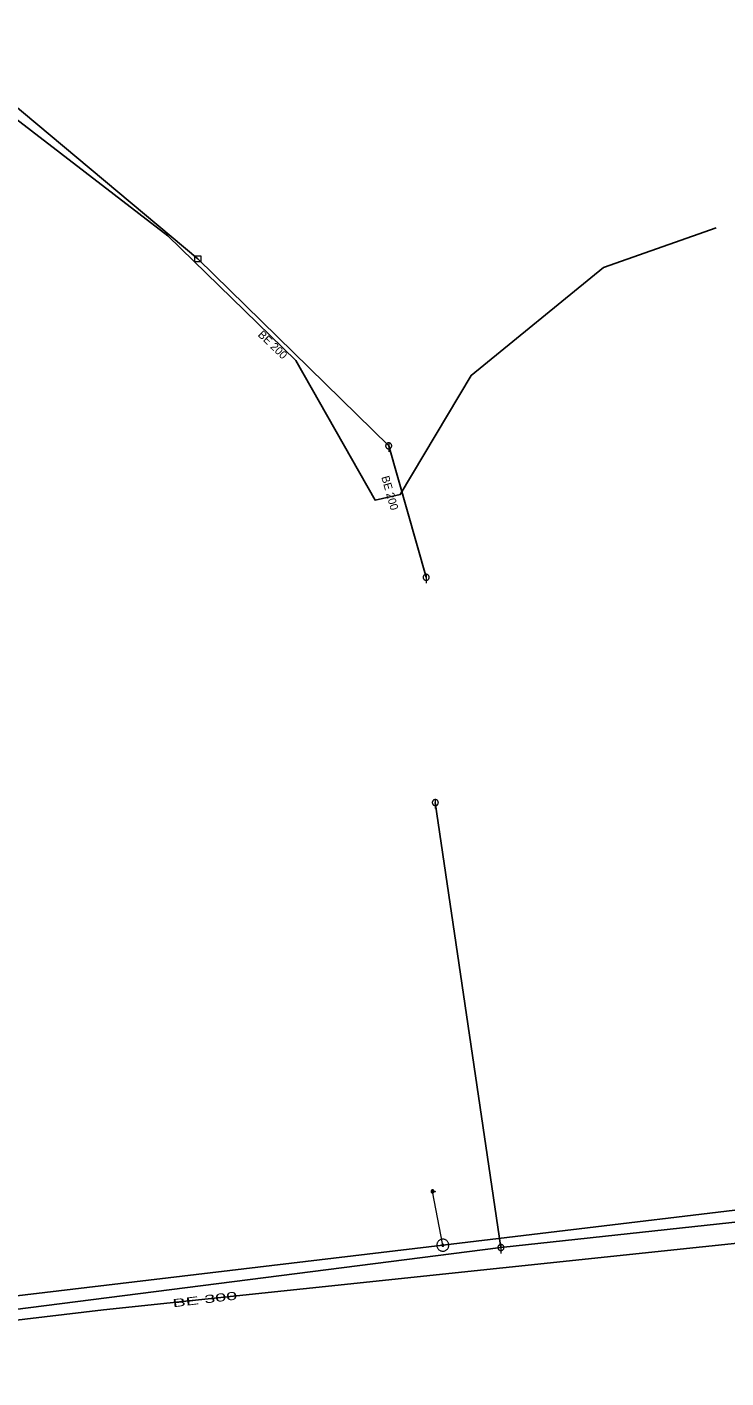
# Model space of a CAD drawing. Extents: x -687515 to -686506, y -974029 to -973461.
# Drawn here: x -686900.6 to -686842.4, y -973577 to -973464.5 of the extents above; entities that cross this region are included whole.
import ezdxf
from ezdxf.enums import TextEntityAlignment as Align

# ---------------------------------------------------------------- set-up
doc = ezdxf.new("R2010")
doc.units = 0
doc.header["$LTSCALE"] = 0.27
for name, color, linetype, lineweight in [('1', 7, 'Continuous', 13), ('14', 7, 'Continuous', 25), ('17', 7, 'Continuous', 25), ('22', 7, 'Continuous', 13), ('47', 7, 'Continuous', 13), ('9', 7, 'Continuous', 13)]:
    doc.layers.add(name, color=color, linetype=linetype, lineweight=lineweight)

msp = doc.modelspace()

# ---------------------------------------------------------------- linework, layer by layer
at = {"layer": '14'}
for p, q in [((-686886.339, -973483.774), (-686903.939, -973469.054)), ((-686870.453, -973499.343), (-686886.339, -973483.774)), ((-686867.334, -973510.298), (-686870.453, -973499.343)), ((-686866.569, -973529.06), (-686861.107, -973566.122)), ((-686817.017, -973561.324), (-686861.107, -973566.122)), ((-686861.107, -973566.122), (-686910.675, -973572.458))]:
    msp.add_line(p, q, dxfattribs=at)
at = {"layer": '14', "lineweight": 13}
msp.add_line((-686865.945, -973565.93), (-686866.798, -973561.449), dxfattribs=at)
at = {"layer": '17'}
for points in [[(-686645.309, -973464.46), (-686646.34, -973464.75), (-686680.188, -973471.317), (-686771.188, -973470.317), (-686761.188, -973557.317), (-686894.188, -973571.317), (-686953.188, -973578.317), (-686955.188, -973554.317), (-687116.188, -973577.317), (-687229.188, -973601.317), (-687468.188, -973649.317), (-687458.188, -973700.317)], [(-686843.189, -973481.177), (-686852.556, -973484.484), (-686863.574, -973493.486), (-686869.489, -973503.408), (-686871.583, -973503.866), (-686878.192, -973492.227), (-686888.848, -973481.844), (-686909.161, -973466.235)], [(-686865.945, -973565.93), (-686830.283, -973561.643), (-686810.25, -973559.234), (-686773.456, -973554.854), (-686769.061, -973554.686)], [(-686980.567, -973564.875), (-686956.331, -973561.544), (-686954.436, -973576.46), (-686865.945, -973565.93)]]:
    msp.add_lwpolyline(points, dxfattribs=at)
at = {"layer": '22'}
for p, q in [((-686870.452, -973499.091), (-686870.453, -973499.835)), ((-686867.333, -973510.046), (-686867.334, -973510.789)), ((-686866.568, -973528.808), (-686866.569, -973529.552)), ((-686861.106, -973565.87), (-686861.107, -973566.614))]:
    msp.add_line(p, q, dxfattribs=at)
for points in [[(-686886.587, -973483.526), (-686886.091, -973483.526), (-686886.091, -973484.022), (-686886.587, -973484.022)], [(-686870.201, -973499.343), (-686870.202, -973499.317), (-686870.206, -973499.291), (-686870.212, -973499.265), (-686870.222, -973499.241), (-686870.234, -973499.217), (-686870.248, -973499.195), (-686870.265, -973499.174), (-686870.283, -973499.156), (-686870.304, -973499.139), (-686870.326, -973499.125), (-686870.35, -973499.113), (-686870.374, -973499.103), (-686870.4, -973499.097), (-686870.426, -973499.093), (-686870.452, -973499.091), (-686870.478, -973499.092), (-686870.504, -973499.096), (-686870.53, -973499.102), (-686870.555, -973499.112), (-686870.578, -973499.124), (-686870.6, -973499.138), (-686870.621, -973499.155), (-686870.639, -973499.173), (-686870.656, -973499.194), (-686870.67, -973499.216), (-686870.682, -973499.24), (-686870.692, -973499.264), (-686870.699, -973499.29), (-686870.703, -973499.316), (-686870.705, -973499.342), (-686870.704, -973499.368), (-686870.7, -973499.394), (-686870.693, -973499.42), (-686870.683, -973499.445), (-686870.671, -973499.468), (-686870.657, -973499.49), (-686870.64, -973499.511), (-686870.622, -973499.529), (-686870.601, -973499.546), (-686870.579, -973499.56), (-686870.556, -973499.572), (-686870.531, -973499.582), (-686870.505, -973499.589), (-686870.479, -973499.593), (-686870.453, -973499.595), (-686870.427, -973499.594), (-686870.401, -973499.59), (-686870.375, -973499.583), (-686870.351, -973499.573), (-686870.327, -973499.561), (-686870.305, -973499.547), (-686870.284, -973499.53), (-686870.266, -973499.512), (-686870.249, -973499.491), (-686870.235, -973499.469), (-686870.223, -973499.446), (-686870.213, -973499.421), (-686870.207, -973499.395), (-686870.203, -973499.369)], [(-686867.082, -973510.298), (-686867.083, -973510.272), (-686867.087, -973510.246), (-686867.093, -973510.22), (-686867.103, -973510.196), (-686867.115, -973510.172), (-686867.129, -973510.15), (-686867.146, -973510.129), (-686867.164, -973510.111), (-686867.185, -973510.094), (-686867.207, -973510.08), (-686867.231, -973510.068), (-686867.255, -973510.058), (-686867.281, -973510.052), (-686867.307, -973510.048), (-686867.333, -973510.046), (-686867.359, -973510.047), (-686867.385, -973510.051), (-686867.411, -973510.057), (-686867.436, -973510.067), (-686867.459, -973510.079), (-686867.481, -973510.093), (-686867.502, -973510.11), (-686867.52, -973510.128), (-686867.537, -973510.149), (-686867.551, -973510.171), (-686867.563, -973510.195), (-686867.573, -973510.219), (-686867.58, -973510.245), (-686867.584, -973510.271), (-686867.586, -973510.297), (-686867.585, -973510.323), (-686867.581, -973510.349), (-686867.574, -973510.375), (-686867.564, -973510.4), (-686867.552, -973510.423), (-686867.538, -973510.445), (-686867.521, -973510.466), (-686867.503, -973510.484), (-686867.482, -973510.501), (-686867.46, -973510.515), (-686867.437, -973510.527), (-686867.412, -973510.537), (-686867.386, -973510.544), (-686867.36, -973510.548), (-686867.334, -973510.549), (-686867.308, -973510.549), (-686867.282, -973510.545), (-686867.256, -973510.538), (-686867.232, -973510.528), (-686867.208, -973510.516), (-686867.186, -973510.502), (-686867.165, -973510.485), (-686867.147, -973510.467), (-686867.13, -973510.446), (-686867.116, -973510.424), (-686867.104, -973510.401), (-686867.094, -973510.376), (-686867.088, -973510.35), (-686867.084, -973510.324)], [(-686866.317, -973529.06), (-686866.318, -973529.034), (-686866.322, -973529.008), (-686866.328, -973528.982), (-686866.338, -973528.958), (-686866.35, -973528.934), (-686866.364, -973528.912), (-686866.381, -973528.891), (-686866.399, -973528.873), (-686866.42, -973528.856), (-686866.442, -973528.842), (-686866.466, -973528.83), (-686866.49, -973528.82), (-686866.516, -973528.814), (-686866.542, -973528.81), (-686866.568, -973528.808), (-686866.594, -973528.809), (-686866.62, -973528.813), (-686866.646, -973528.819), (-686866.671, -973528.829), (-686866.694, -973528.841), (-686866.716, -973528.855), (-686866.737, -973528.872), (-686866.755, -973528.89), (-686866.772, -973528.911), (-686866.786, -973528.933), (-686866.798, -973528.957), (-686866.808, -973528.981), (-686866.815, -973529.007), (-686866.819, -973529.033), (-686866.821, -973529.059), (-686866.82, -973529.085), (-686866.816, -973529.111), (-686866.809, -973529.137), (-686866.799, -973529.162), (-686866.787, -973529.185), (-686866.773, -973529.207), (-686866.756, -973529.228), (-686866.738, -973529.246), (-686866.717, -973529.263), (-686866.695, -973529.277), (-686866.672, -973529.289), (-686866.647, -973529.299), (-686866.621, -973529.306), (-686866.595, -973529.31), (-686866.569, -973529.312), (-686866.543, -973529.311), (-686866.517, -973529.307), (-686866.491, -973529.3), (-686866.467, -973529.29), (-686866.443, -973529.278), (-686866.421, -973529.264), (-686866.4, -973529.247), (-686866.382, -973529.229), (-686866.365, -973529.208), (-686866.351, -973529.186), (-686866.339, -973529.163), (-686866.329, -973529.138), (-686866.323, -973529.112), (-686866.319, -973529.086)], [(-686860.855, -973566.122), (-686860.856, -973566.096), (-686860.86, -973566.07), (-686860.866, -973566.044), (-686860.876, -973566.02), (-686860.888, -973565.996), (-686860.902, -973565.974), (-686860.919, -973565.953), (-686860.937, -973565.935), (-686860.958, -973565.918), (-686860.98, -973565.904), (-686861.004, -973565.892), (-686861.028, -973565.882), (-686861.054, -973565.876), (-686861.08, -973565.872), (-686861.106, -973565.87), (-686861.132, -973565.871), (-686861.158, -973565.875), (-686861.184, -973565.881), (-686861.209, -973565.891), (-686861.232, -973565.903), (-686861.254, -973565.917), (-686861.275, -973565.934), (-686861.293, -973565.952), (-686861.31, -973565.973), (-686861.324, -973565.995), (-686861.336, -973566.019), (-686861.346, -973566.043), (-686861.353, -973566.069), (-686861.357, -973566.095), (-686861.358, -973566.121), (-686861.358, -973566.147), (-686861.354, -973566.173), (-686861.347, -973566.199), (-686861.337, -973566.224), (-686861.325, -973566.247), (-686861.311, -973566.269), (-686861.294, -973566.29), (-686861.276, -973566.308), (-686861.255, -973566.325), (-686861.233, -973566.339), (-686861.21, -973566.351), (-686861.185, -973566.361), (-686861.159, -973566.368), (-686861.133, -973566.372), (-686861.107, -973566.374), (-686861.081, -973566.373), (-686861.055, -973566.369), (-686861.029, -973566.362), (-686861.005, -973566.352), (-686860.981, -973566.34), (-686860.959, -973566.326), (-686860.938, -973566.309), (-686860.92, -973566.291), (-686860.903, -973566.27), (-686860.889, -973566.248), (-686860.877, -973566.225), (-686860.867, -973566.2), (-686860.861, -973566.174), (-686860.857, -973566.148)]]:
    msp.add_lwpolyline(points, close=True, dxfattribs=at)
at = {"layer": '47'}
for points in [[(-686865.927, -973566.429), (-686865.875, -973566.424), (-686865.824, -973566.415), (-686865.774, -973566.399), (-686865.726, -973566.379), (-686865.68, -973566.354), (-686865.637, -973566.323), (-686865.598, -973566.289), (-686865.562, -973566.251), (-686865.531, -973566.209), (-686865.503, -973566.164), (-686865.481, -973566.117), (-686865.464, -973566.067), (-686865.452, -973566.017), (-686865.446, -973565.964), (-686865.445, -973565.912), (-686865.45, -973565.86), (-686865.459, -973565.809), (-686865.475, -973565.758), (-686865.495, -973565.711), (-686865.52, -973565.665), (-686865.551, -973565.622), (-686865.585, -973565.582), (-686865.623, -973565.546), (-686865.665, -973565.515), (-686865.71, -973565.488), (-686865.757, -973565.466), (-686865.807, -973565.448), (-686865.857, -973565.437), (-686865.91, -973565.431), (-686865.962, -973565.43), (-686866.014, -973565.435), (-686866.065, -973565.444), (-686866.116, -973565.459), (-686866.163, -973565.48), (-686866.209, -973565.505), (-686866.252, -973565.535), (-686866.292, -973565.569), (-686866.328, -973565.607), (-686866.359, -973565.65), (-686866.386, -973565.695), (-686866.408, -973565.742), (-686866.426, -973565.791), (-686866.437, -973565.842), (-686866.443, -973565.895), (-686866.444, -973565.947), (-686866.439, -973565.999), (-686866.43, -973566.05), (-686866.415, -973566.1), (-686866.394, -973566.148), (-686866.369, -973566.194), (-686866.339, -973566.237), (-686866.305, -973566.276), (-686866.267, -973566.312), (-686866.224, -973566.343), (-686866.179, -973566.371), (-686866.132, -973566.393), (-686866.083, -973566.41), (-686866.032, -973566.422), (-686865.979, -973566.428)], [(-686865.942, -973566.011), (-686865.933, -973566.011), (-686865.925, -973566.009), (-686865.917, -973566.007), (-686865.909, -973566.003), (-686865.901, -973565.999), (-686865.894, -973565.994), (-686865.887, -973565.989), (-686865.882, -973565.982), (-686865.877, -973565.975), (-686865.872, -973565.968), (-686865.868, -973565.96), (-686865.866, -973565.952), (-686865.864, -973565.944), (-686865.862, -973565.936), (-686865.863, -973565.927), (-686865.863, -973565.918), (-686865.865, -973565.91), (-686865.867, -973565.902), (-686865.871, -973565.894), (-686865.875, -973565.886), (-686865.88, -973565.879), (-686865.885, -973565.872), (-686865.892, -973565.867), (-686865.899, -973565.861), (-686865.906, -973565.857), (-686865.914, -973565.853), (-686865.922, -973565.851), (-686865.93, -973565.849), (-686865.938, -973565.847), (-686865.947, -973565.848), (-686865.956, -973565.848), (-686865.964, -973565.85), (-686865.972, -973565.852), (-686865.98, -973565.856), (-686865.988, -973565.86), (-686865.995, -973565.864), (-686866.002, -973565.87), (-686866.007, -973565.877), (-686866.013, -973565.884), (-686866.017, -973565.891), (-686866.021, -973565.899), (-686866.023, -973565.907), (-686866.025, -973565.915), (-686866.027, -973565.923), (-686866.026, -973565.932), (-686866.026, -973565.941), (-686866.024, -973565.949), (-686866.022, -973565.957), (-686866.018, -973565.965), (-686866.014, -973565.973), (-686866.01, -973565.98), (-686866.004, -973565.987), (-686865.997, -973565.992), (-686865.99, -973565.997), (-686865.983, -973566.002), (-686865.975, -973566.006), (-686865.967, -973566.008), (-686865.959, -973566.01), (-686865.951, -973566.012)]]:
    msp.add_lwpolyline(points, close=True, dxfattribs=at)
at = {"layer": '9'}
msp.add_line((-686866.673, -973561.449), (-686866.547, -973561.449), dxfattribs=at)
for points in [[(-686866.799, -973561.575), (-686866.786, -973561.574), (-686866.773, -973561.572), (-686866.76, -973561.569), (-686866.748, -973561.564), (-686866.736, -973561.558), (-686866.725, -973561.551), (-686866.715, -973561.543), (-686866.705, -973561.533), (-686866.697, -973561.523), (-686866.69, -973561.512), (-686866.684, -973561.5), (-686866.679, -973561.488), (-686866.676, -973561.475), (-686866.674, -973561.462), (-686866.673, -973561.449), (-686866.673, -973561.436), (-686866.675, -973561.423), (-686866.678, -973561.41), (-686866.683, -973561.398), (-686866.689, -973561.386), (-686866.696, -973561.375), (-686866.704, -973561.365), (-686866.714, -973561.355), (-686866.724, -973561.347), (-686866.735, -973561.34), (-686866.747, -973561.334), (-686866.759, -973561.329), (-686866.772, -973561.326), (-686866.785, -973561.324), (-686866.798, -973561.323), (-686866.811, -973561.323), (-686866.824, -973561.325), (-686866.837, -973561.328), (-686866.849, -973561.333), (-686866.861, -973561.339), (-686866.872, -973561.346), (-686866.882, -973561.354), (-686866.892, -973561.364), (-686866.9, -973561.374), (-686866.907, -973561.385), (-686866.913, -973561.397), (-686866.918, -973561.409), (-686866.921, -973561.422), (-686866.923, -973561.435), (-686866.925, -973561.448), (-686866.924, -973561.461), (-686866.922, -973561.474), (-686866.919, -973561.487), (-686866.914, -973561.499), (-686866.908, -973561.511), (-686866.901, -973561.522), (-686866.893, -973561.532), (-686866.883, -973561.542), (-686866.873, -973561.55), (-686866.862, -973561.557), (-686866.85, -973561.563), (-686866.838, -973561.568), (-686866.825, -973561.571), (-686866.812, -973561.573)], [(-686866.799, -973561.555), (-686866.788, -973561.555), (-686866.777, -973561.553), (-686866.766, -973561.55), (-686866.756, -973561.546), (-686866.746, -973561.541), (-686866.737, -973561.535), (-686866.728, -973561.528), (-686866.72, -973561.52), (-686866.713, -973561.511), (-686866.707, -973561.502), (-686866.702, -973561.492), (-686866.698, -973561.482), (-686866.695, -973561.471), (-686866.693, -973561.46), (-686866.693, -973561.449), (-686866.692, -973561.438), (-686866.694, -973561.427), (-686866.697, -973561.416), (-686866.701, -973561.406), (-686866.706, -973561.396), (-686866.712, -973561.387), (-686866.719, -973561.378), (-686866.727, -973561.37), (-686866.736, -973561.363), (-686866.745, -973561.357), (-686866.755, -973561.352), (-686866.765, -973561.348), (-686866.776, -973561.345), (-686866.787, -973561.343), (-686866.798, -973561.343), (-686866.809, -973561.342), (-686866.82, -973561.344), (-686866.831, -973561.347), (-686866.841, -973561.351), (-686866.851, -973561.356), (-686866.86, -973561.362), (-686866.869, -973561.369), (-686866.877, -973561.377), (-686866.884, -973561.386), (-686866.89, -973561.395), (-686866.895, -973561.405), (-686866.899, -973561.415), (-686866.902, -973561.426), (-686866.904, -973561.437), (-686866.905, -973561.448), (-686866.905, -973561.459), (-686866.903, -973561.47), (-686866.9, -973561.481), (-686866.896, -973561.491), (-686866.891, -973561.501), (-686866.885, -973561.51), (-686866.878, -973561.519), (-686866.87, -973561.527), (-686866.861, -973561.534), (-686866.852, -973561.54), (-686866.842, -973561.545), (-686866.832, -973561.549), (-686866.821, -973561.552), (-686866.81, -973561.554)], [(-686866.799, -973561.536), (-686866.79, -973561.535), (-686866.781, -973561.534), (-686866.772, -973561.531), (-686866.764, -973561.528), (-686866.756, -973561.524), (-686866.748, -973561.519), (-686866.741, -973561.513), (-686866.735, -973561.507), (-686866.729, -973561.5), (-686866.724, -973561.492), (-686866.72, -973561.484), (-686866.717, -973561.476), (-686866.714, -973561.467), (-686866.713, -973561.458), (-686866.712, -973561.449), (-686866.712, -973561.44), (-686866.713, -973561.431), (-686866.716, -973561.422), (-686866.719, -973561.414), (-686866.723, -973561.406), (-686866.728, -973561.398), (-686866.734, -973561.391), (-686866.74, -973561.385), (-686866.747, -973561.379), (-686866.755, -973561.374), (-686866.763, -973561.37), (-686866.771, -973561.367), (-686866.78, -973561.364), (-686866.789, -973561.363), (-686866.798, -973561.362), (-686866.807, -973561.362), (-686866.816, -973561.363), (-686866.825, -973561.366), (-686866.833, -973561.369), (-686866.841, -973561.373), (-686866.849, -973561.378), (-686866.856, -973561.384), (-686866.862, -973561.39), (-686866.868, -973561.397), (-686866.873, -973561.405), (-686866.877, -973561.413), (-686866.88, -973561.421), (-686866.883, -973561.43), (-686866.884, -973561.439), (-686866.886, -973561.448), (-686866.885, -973561.457), (-686866.884, -973561.466), (-686866.881, -973561.475), (-686866.878, -973561.483), (-686866.874, -973561.491), (-686866.869, -973561.499), (-686866.863, -973561.506), (-686866.857, -973561.512), (-686866.85, -973561.518), (-686866.842, -973561.523), (-686866.834, -973561.527), (-686866.826, -973561.53), (-686866.817, -973561.533), (-686866.808, -973561.534)], [(-686866.799, -973561.516), (-686866.792, -973561.516), (-686866.785, -973561.514), (-686866.778, -973561.513), (-686866.772, -973561.51), (-686866.766, -973561.507), (-686866.76, -973561.503), (-686866.754, -973561.499), (-686866.749, -973561.494), (-686866.745, -973561.488), (-686866.741, -973561.482), (-686866.738, -973561.476), (-686866.735, -973561.47), (-686866.734, -973561.463), (-686866.732, -973561.456), (-686866.732, -973561.449), (-686866.731, -973561.442), (-686866.733, -973561.435), (-686866.734, -973561.428), (-686866.737, -973561.422), (-686866.74, -973561.415), (-686866.744, -973561.41), (-686866.748, -973561.404), (-686866.753, -973561.399), (-686866.759, -973561.395), (-686866.765, -973561.391), (-686866.771, -973561.388), (-686866.777, -973561.385), (-686866.784, -973561.383), (-686866.791, -973561.382), (-686866.798, -973561.382), (-686866.805, -973561.381), (-686866.812, -973561.382), (-686866.819, -973561.384), (-686866.825, -973561.387), (-686866.832, -973561.39), (-686866.837, -973561.394), (-686866.843, -973561.398), (-686866.848, -973561.403), (-686866.852, -973561.409), (-686866.856, -973561.414), (-686866.859, -973561.421), (-686866.862, -973561.427), (-686866.864, -973561.434), (-686866.865, -973561.441), (-686866.866, -973561.448), (-686866.866, -973561.455), (-686866.865, -973561.462), (-686866.863, -973561.469), (-686866.86, -973561.475), (-686866.857, -973561.481), (-686866.853, -973561.487), (-686866.849, -973561.493), (-686866.844, -973561.498), (-686866.838, -973561.502), (-686866.833, -973561.506), (-686866.826, -973561.509), (-686866.82, -973561.512), (-686866.813, -973561.513), (-686866.806, -973561.515)], [(-686866.799, -973561.496), (-686866.794, -973561.496), (-686866.789, -973561.495), (-686866.784, -973561.494), (-686866.78, -973561.492), (-686866.775, -973561.49), (-686866.771, -973561.487), (-686866.768, -973561.484), (-686866.764, -973561.48), (-686866.761, -973561.477), (-686866.758, -973561.473), (-686866.756, -973561.468), (-686866.754, -973561.464), (-686866.753, -973561.459), (-686866.752, -973561.454), (-686866.752, -973561.449), (-686866.751, -973561.444), (-686866.752, -973561.439), (-686866.753, -973561.434), (-686866.755, -973561.43), (-686866.757, -973561.425), (-686866.76, -973561.421), (-686866.763, -973561.417), (-686866.767, -973561.414), (-686866.77, -973561.411), (-686866.774, -973561.408), (-686866.779, -973561.406), (-686866.783, -973561.404), (-686866.788, -973561.403), (-686866.793, -973561.402), (-686866.798, -973561.402), (-686866.803, -973561.401), (-686866.808, -973561.402), (-686866.813, -973561.403), (-686866.817, -973561.405), (-686866.822, -973561.407), (-686866.826, -973561.41), (-686866.83, -973561.413), (-686866.833, -973561.416), (-686866.836, -973561.42), (-686866.839, -973561.424), (-686866.841, -973561.429), (-686866.843, -973561.433), (-686866.844, -973561.438), (-686866.845, -973561.443), (-686866.846, -973561.448), (-686866.846, -973561.453), (-686866.845, -973561.458), (-686866.844, -973561.463), (-686866.842, -973561.467), (-686866.84, -973561.472), (-686866.837, -973561.476), (-686866.834, -973561.479), (-686866.831, -973561.483), (-686866.827, -973561.486), (-686866.823, -973561.489), (-686866.818, -973561.491), (-686866.814, -973561.493), (-686866.809, -973561.494), (-686866.804, -973561.495)], [(-686866.799, -973561.476), (-686866.796, -973561.476), (-686866.793, -973561.476), (-686866.791, -973561.475), (-686866.788, -973561.474), (-686866.785, -973561.473), (-686866.783, -973561.471), (-686866.781, -973561.469), (-686866.779, -973561.467), (-686866.777, -973561.465), (-686866.775, -973561.463), (-686866.774, -973561.46), (-686866.773, -973561.457), (-686866.772, -973561.455), (-686866.772, -973561.452), (-686866.772, -973561.449), (-686866.771, -973561.446), (-686866.771, -973561.443), (-686866.772, -973561.44), (-686866.773, -973561.438), (-686866.774, -973561.435), (-686866.776, -973561.433), (-686866.778, -973561.43), (-686866.78, -973561.428), (-686866.782, -973561.427), (-686866.784, -973561.425), (-686866.787, -973561.424), (-686866.79, -973561.423), (-686866.792, -973561.422), (-686866.795, -973561.422), (-686866.798, -973561.421), (-686866.801, -973561.421), (-686866.804, -973561.421), (-686866.807, -973561.422), (-686866.809, -973561.423), (-686866.812, -973561.424), (-686866.814, -973561.426), (-686866.817, -973561.427), (-686866.819, -973561.429), (-686866.82, -973561.432), (-686866.822, -973561.434), (-686866.823, -973561.437), (-686866.824, -973561.439), (-686866.825, -973561.442), (-686866.825, -973561.445), (-686866.827, -973561.448), (-686866.826, -973561.451), (-686866.826, -973561.454), (-686866.825, -973561.456), (-686866.824, -973561.459), (-686866.823, -973561.462), (-686866.821, -973561.464), (-686866.82, -973561.466), (-686866.818, -973561.468), (-686866.815, -973561.47), (-686866.813, -973561.472), (-686866.81, -973561.473), (-686866.808, -973561.474), (-686866.805, -973561.475), (-686866.802, -973561.475)], [(-686866.799, -973561.457), (-686866.798, -973561.457), (-686866.797, -973561.457), (-686866.797, -973561.456), (-686866.796, -973561.456), (-686866.795, -973561.456), (-686866.794, -973561.455), (-686866.794, -973561.455), (-686866.793, -973561.454), (-686866.793, -973561.454), (-686866.792, -973561.453), (-686866.792, -973561.452), (-686866.792, -973561.451), (-686866.791, -973561.451), (-686866.791, -973561.45), (-686866.791, -973561.449), (-686866.791, -973561.448), (-686866.791, -973561.447), (-686866.791, -973561.447), (-686866.791, -973561.446), (-686866.791, -973561.445), (-686866.792, -973561.444), (-686866.792, -973561.444), (-686866.793, -973561.443), (-686866.793, -973561.443), (-686866.794, -973561.442), (-686866.795, -973561.442), (-686866.796, -973561.441), (-686866.796, -973561.441), (-686866.797, -973561.441), (-686866.798, -973561.441), (-686866.799, -973561.441), (-686866.8, -973561.441), (-686866.8, -973561.441), (-686866.801, -973561.441), (-686866.802, -973561.441), (-686866.803, -973561.442), (-686866.803, -973561.442), (-686866.804, -973561.443), (-686866.804, -973561.443), (-686866.805, -973561.444), (-686866.805, -973561.445), (-686866.806, -973561.446), (-686866.806, -973561.446), (-686866.806, -973561.447), (-686866.807, -973561.448), (-686866.807, -973561.449), (-686866.807, -973561.45), (-686866.807, -973561.45), (-686866.806, -973561.451), (-686866.806, -973561.452), (-686866.805, -973561.453), (-686866.805, -973561.453), (-686866.804, -973561.454), (-686866.804, -973561.454), (-686866.803, -973561.455), (-686866.802, -973561.455), (-686866.801, -973561.455), (-686866.801, -973561.456), (-686866.8, -973561.456)]]:
    msp.add_lwpolyline(points, close=True, dxfattribs=at)
msp.add_lwpolyline([(-686866.581, -973561.418), (-686866.547, -973561.449), (-686866.582, -973561.48)], dxfattribs=at)

# ---------------------------------------------------------------- texts
at = {"layer": '1'}
for rotation, p in [(316, (-686880.34, -973491.166)), (286, (-686870.669, -973503.358))]:
    msp.add_text('BE 200', height=0.6667, rotation=rotation, dxfattribs=at).set_placement(p, align=Align.CENTER)
at = {"layer": '1', "width": 1.85}
msp.add_text('BE 300', height=0.6667, rotation=7, dxfattribs=at).set_placement((-686885.721, -973570.774), align=Align.CENTER)

doc.saveas('drawing.dxf')
